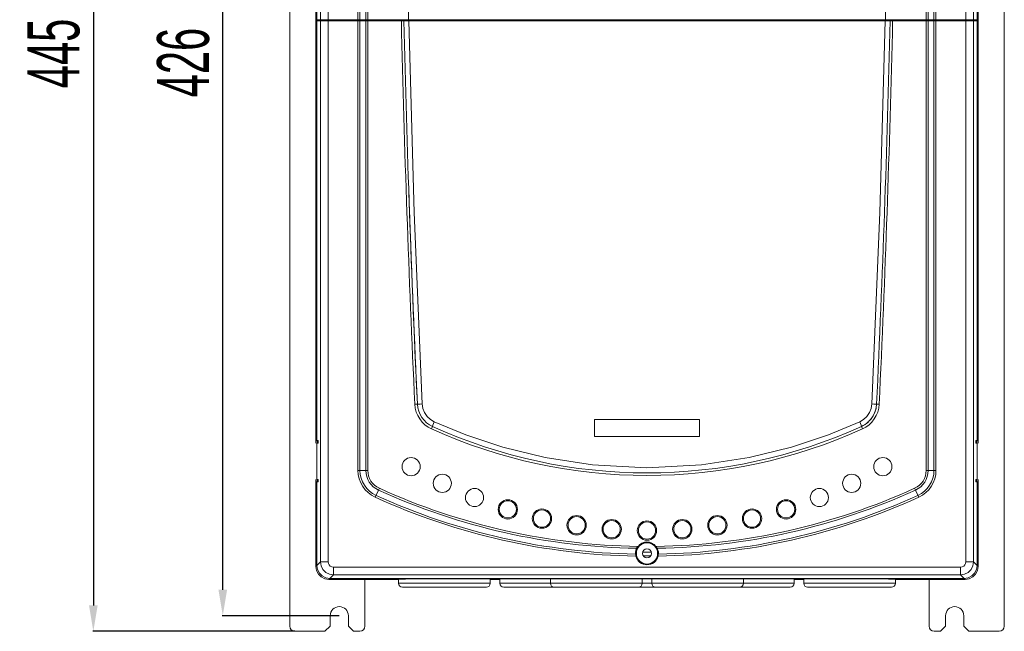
# Model space of a CAD drawing. Header units: millimetres. Extents: x -473 to 23648, y -382 to 1866.
# Tile 465 of 607: x 11826 to 12205, y 269 to 505. Entities that reach past the tile are written whole.
import ezdxf

# ---------------------------------------------------------------- set-up
doc = ezdxf.new("R2010")
doc.units = ezdxf.units.MM
doc.header["$LTSCALE"] = 80
doc.header["$PDMODE"] = 3
doc.header["$PDSIZE"] = 0.3
doc.layers.get('0').update_dxf_attribs({"linetype": 'CONTINUOUS'})
doc.layers.get('DEFPOINTS').update_dxf_attribs({"linetype": 'CONTINUOUS'})
doc.styles.get("Standard").update_dxf_attribs({"font": 'technic_.ttf', "width": 0.7})
doc.dimstyles.get("Standard").update_dxf_attribs({"dimtxt": 3, "dimasz": 3, "dimexe": 0.18, "dimexo": 0.0625, "dimgap": 0.09, "dimtad": 1, "dimdsep": 46, "dimtxsty": 'STANDARD', "dimcen": 0.09, "dimadec": 0, "dimazin": 0, "dimtol": 1, "dimtp": 0.01, "dimtm": 0.01, "dimtfac": 1, "dimtofl": 0, "dimtmove": 0, "dimatfit": 3, "dimfxl": 1, "dimtolj": 1, "dimarcsym": 0})

# ---------------------------------------------------------------- blocks, each defined once
blk = doc.blocks.new('*D97')
at = {"color": 0, "lineweight": -2, "transparency": 16777216}
for p, q in [((11932.14, 714.38), (11854.41, 714.38)), ((11854.59, 704.38), (11854.59, 279.38)), ((11932.14, 269.38), (11854.41, 269.38))]:
    blk.add_line(p, q, dxfattribs=at)
at = {"color": 0, "lineweight": 0, "transparency": 16777216}
for points in [[(11852.92, 704.38), (11856.25, 704.38), (11854.59, 714.38)], [(11852.92, 279.38), (11856.25, 279.38), (11854.59, 269.38)]]:
    blk.add_solid(points, dxfattribs=at)
at = {"layer": 'DEFPOINTS', "color": 0, "lineweight": 0, "transparency": 16777216}
for p in [(11932.2, 714.38), (11854.59, 269.38), (11932.2, 269.38)]:
    blk.add_point(p, dxfattribs=at)
at = {"color": 0, "lineweight": 0, "transparency": 16777216, "insert": (11839.35, 491.88), "char_height": 20, "attachment_point": 5, "rotation": 90}
blk.add_mtext('\\A1;445', dxfattribs=at)
blk = doc.blocks.new('*D98')
at = {"color": 0, "lineweight": -2, "transparency": 16777216}
for p, q in [((11949.24, 701.38), (11904.25, 701.38)), ((11904.43, 285.38), (11904.43, 691.38)), ((11949.24, 275.38), (11904.25, 275.38))]:
    blk.add_line(p, q, dxfattribs=at)
at = {"color": 0, "lineweight": 0, "transparency": 16777216}
for points in [[(11902.77, 691.38), (11906.1, 691.38), (11904.43, 701.38)], [(11902.77, 285.38), (11906.1, 285.38), (11904.43, 275.38)]]:
    blk.add_solid(points, dxfattribs=at)
at = {"layer": 'DEFPOINTS', "color": 0, "lineweight": 0, "transparency": 16777216}
for p in [(11904.43, 701.38), (11949.3, 701.38), (11949.3, 275.38)]:
    blk.add_point(p, dxfattribs=at)
at = {"color": 0, "lineweight": 0, "transparency": 16777216, "insert": (11889.26, 488.38), "char_height": 20, "attachment_point": 5, "rotation": 90}
blk.add_mtext('\\A1;426', dxfattribs=at)

msp = doc.modelspace()

# ---------------------------------------------------------------- linework, layer by layer
at = {"linetype": 'Continuous', "lineweight": 0}
for p, q in [((11930.198, 271.381), (11930.198, 712.381)), ((12205.398, 271.381), (12205.398, 712.381)), ((11940.298, 679.381), (11940.298, 504.381)), ((11940.674, 679.381), (11940.674, 504.881)), ((11942.04, 504.881), (11942.04, 679.382)), ((11945.027, 296.101), (11945.027, 679.381)), ((12190.569, 296.101), (12190.569, 679.381)), ((12193.555, 679.382), (12193.555, 504.881)), ((12194.922, 679.381), (12194.922, 504.881)), ((12195.298, 504.381), (12195.298, 679.381)), ((11956.505, 504.881), (11956.505, 663.581)), ((11957.278, 504.881), (11957.278, 663.581)), ((11959.518, 504.881), (11959.518, 663.581)), ((11960.291, 504.881), (11960.291, 663.581)), ((12175.305, 663.581), (12175.305, 504.881)), ((12176.078, 663.581), (12176.078, 504.881)), ((12178.318, 663.581), (12178.318, 504.881)), ((12179.091, 663.581), (12179.091, 504.881)), ((11940.298, 504.881), (11945.027, 504.881)), ((11940.298, 504.381), (11940.298, 342.881)), ((11940.298, 504.381), (11945.027, 504.381)), ((11940.674, 504.381), (11940.674, 342.881)), ((11940.798, 504.381), (11940.798, 504.881)), ((11940.811, 504.381), (11940.811, 504.881)), ((11941.174, 504.381), (11941.174, 504.881)), ((11942.04, 296.101), (11942.04, 504.381)), ((11942.538, 504.381), (11942.538, 504.881)), ((11945.027, 504.881), (11974.196, 504.881)), ((11945.027, 504.381), (11974.208, 504.381)), ((11956.504, 331.362), (11956.505, 504.381)), ((11956.832, 504.381), (11956.832, 504.881)), ((11957.277, 331.362), (11957.278, 504.381)), ((11959.518, 331.362), (11959.518, 504.381)), ((11959.832, 504.381), (11959.832, 504.881)), ((11960.291, 331.362), (11960.291, 504.381)), ((11974.708, 504.381), (11974.708, 504.881)), ((11976.067, 504.381), (11976.067, 504.881)), ((12159.529, 504.381), (12159.529, 504.881)), ((12160.888, 504.381), (12160.888, 504.881)), ((12161.388, 504.381), (12190.569, 504.381)), ((12161.399, 504.881), (12190.569, 504.881)), ((12175.305, 331.362), (12175.305, 504.381)), ((12175.763, 504.381), (12175.763, 504.881)), ((12176.078, 331.362), (12176.078, 504.381)), ((12178.318, 504.381), (12178.318, 331.362)), ((12178.763, 504.381), (12178.763, 504.881)), ((12179.091, 504.381), (12179.091, 331.362)), ((12190.569, 504.881), (12195.298, 504.881)), ((12190.569, 504.381), (12195.298, 504.381)), ((12193.058, 504.381), (12193.058, 504.881)), ((12193.555, 504.381), (12193.555, 296.101)), ((12194.422, 504.381), (12194.422, 504.881)), ((12194.785, 504.381), (12194.785, 504.881)), ((12194.798, 504.881), (12194.798, 504.381)), ((12194.922, 504.381), (12194.922, 342.881)), ((12195.298, 504.381), (12195.298, 342.881)), ((11978.393, 356.799), (11979.392, 356.846)), ((12154.405, 356.931), (12155.106, 356.898)), ((12155.106, 356.898), (12156.204, 356.846)), ((12157.202, 356.799), (12156.204, 356.846)), ((12047.548, 344.381), (12047.548, 350.881)), ((12047.548, 350.881), (12088.048, 350.881)), ((12088.048, 350.881), (12088.048, 344.381)), ((11984.841, 347.299), (11985.254, 348.21)), ((12150.755, 347.299), (12150.342, 348.21)), ((11940.298, 342.881), (11940.298, 341.881)), ((11940.674, 342.881), (11940.298, 342.881)), ((11940.591, 341.881), (11940.591, 327.881)), ((11940.591, 341.881), (11941.16, 341.881)), ((11940.674, 342.881), (11941.16, 342.881)), ((11940.674, 341.881), (11940.674, 327.881)), ((11940.798, 341.881), (11940.798, 342.881)), ((12088.048, 344.381), (12047.548, 344.381)), ((12194.922, 342.881), (12194.435, 342.881)), ((12194.435, 341.881), (12195.004, 341.881)), ((12194.798, 342.881), (12194.798, 341.881)), ((12194.922, 342.881), (12195.298, 342.881)), ((12194.922, 341.881), (12194.922, 327.881)), ((12195.004, 327.881), (12195.004, 341.881)), ((12195.298, 341.881), (12195.298, 342.881)), ((11956.504, 331.362), (11960.291, 331.362)), ((12175.305, 331.362), (12179.091, 331.362)), ((11940.298, 327.881), (11940.298, 326.881)), ((11940.298, 326.881), (11940.298, 294.38)), ((11940.674, 326.881), (11940.298, 326.881)), ((11940.591, 327.881), (11941.16, 327.881)), ((11940.674, 326.881), (11940.674, 294.735)), ((11940.674, 326.881), (11941.16, 326.881)), ((11940.798, 326.881), (11940.798, 327.881)), ((12194.435, 327.881), (12195.004, 327.881)), ((12194.922, 326.881), (12194.435, 326.881)), ((12194.798, 327.881), (12194.798, 326.881)), ((12194.922, 326.881), (12194.922, 294.735)), ((12194.922, 326.881), (12195.298, 326.881)), ((12195.298, 326.881), (12195.298, 327.881)), ((12195.298, 326.881), (12195.298, 294.38)), ((11963.174, 320.992), (11964.423, 323.735)), ((11964.744, 324.438), (11964.424, 323.735)), ((12171.172, 323.735), (12170.852, 324.438)), ((12171.173, 323.735), (12172.421, 320.992)), ((12063.543, 300.576), (12063.817, 301.33)), ((12064.12, 301.847), (12064.335, 302.096)), ((12069.434, 299.881), (12066.162, 299.881)), ((12071.649, 301.589), (12071.779, 301.33)), ((12071.779, 301.33), (12072.024, 300.679)), ((11940.674, 294.735), (11942.04, 296.101)), ((11942.04, 296.101), (11945.027, 296.101)), ((12063.414, 299.097), (12063.489, 298.583)), ((12063.489, 298.583), (12063.527, 298.322)), ((12066.413, 298.381), (12069.183, 298.381)), ((12193.555, 296.101), (12190.569, 296.101)), ((12193.555, 296.101), (12194.922, 294.735)), ((11940.298, 294.38), (11940.674, 294.756)), ((11940.543, 292.835), (11940.298, 294.38)), ((11941.252, 291.441), (11940.543, 292.835)), ((12188.578, 294.11), (11947.018, 294.11)), ((11947.018, 291.124), (11947.018, 294.11)), ((12188.578, 291.124), (12188.578, 294.11)), ((12195.053, 292.835), (12194.343, 291.441)), ((12194.922, 294.756), (12195.298, 294.38)), ((12195.298, 294.38), (12195.053, 292.835)), ((11942.358, 290.336), (11941.252, 291.441)), ((11943.751, 289.626), (11942.358, 290.336)), ((11945.296, 289.381), (11943.751, 289.626)), ((11945.296, 289.381), (11945.672, 289.758)), ((11972.148, 289.381), (11945.296, 289.381)), ((11945.652, 289.758), (11947.018, 291.124)), ((12189.944, 289.758), (11945.652, 289.758)), ((12188.578, 291.124), (11947.018, 291.124)), ((11959.198, 271.381), (11959.198, 289.381)), ((11970.798, 289.381), (11978.798, 289.591)), ((11972.148, 289.417), (11972.148, 287.881)), ((11978.798, 289.591), (12156.798, 289.591)), ((12007.448, 289.591), (12007.448, 287.881)), ((12007.448, 289.381), (12011.148, 289.381)), ((12011.148, 289.591), (12011.148, 287.881)), ((12030.648, 289.591), (12030.648, 287.881)), ((12065.948, 289.591), (12065.948, 287.881)), ((12069.648, 289.591), (12069.648, 287.881)), ((12104.948, 289.591), (12104.948, 287.881)), ((12124.448, 289.591), (12124.448, 287.881)), ((12124.448, 289.381), (12128.148, 289.381)), ((12128.148, 289.591), (12128.148, 287.881)), ((12156.798, 289.591), (12164.798, 289.381)), ((12163.448, 289.417), (12163.448, 287.881)), ((12190.3, 289.381), (12163.448, 289.381)), ((12176.398, 271.381), (12176.398, 289.381)), ((12188.578, 291.124), (12189.944, 289.758)), ((12189.923, 289.758), (12190.3, 289.381)), ((12191.845, 289.626), (12190.3, 289.381)), ((12193.238, 290.336), (12191.845, 289.626)), ((12194.343, 291.441), (12193.238, 290.336)), ((11972.148, 287.881), (12007.448, 287.881)), ((11973.648, 286.381), (12005.948, 286.381)), ((12011.148, 287.881), (12124.448, 287.881)), ((12012.648, 286.381), (12122.948, 286.381)), ((12128.148, 287.881), (12163.448, 287.881)), ((12129.648, 286.381), (12161.948, 286.381)), ((11945.798, 271.381), (11945.798, 275.381)), ((11952.798, 271.381), (11952.798, 275.381)), ((12182.798, 271.381), (12182.798, 275.381)), ((12189.798, 271.381), (12189.798, 275.381)), ((11943.798, 269.381), (11932.198, 269.381)), ((11945.798, 271.381), (11943.798, 269.381)), ((11952.798, 271.381), (11954.798, 269.381)), ((11954.798, 269.381), (11957.198, 269.381)), ((12180.798, 269.381), (12178.398, 269.381)), ((12180.798, 269.381), (12182.798, 271.381)), ((12189.798, 271.381), (12191.798, 269.381)), ((12191.798, 269.381), (12203.398, 269.381))]:
    msp.add_line(p, q, dxfattribs=at)
at = {"color": 0, "linetype": 'Continuous', "lineweight": 0}
for p, q in [((11974.196, 504.881), (12161.399, 504.881)), ((12161.388, 504.381), (11974.208, 504.381))]:
    msp.add_line(p, q, dxfattribs=at)
at = {"linetype": 'Continuous', "lineweight": 0}
for points in [[(11974.413, 644.381), (11974.812, 574.626), (11976.009, 504.881)], [(12159.587, 504.881), (12160.784, 574.626), (12161.183, 644.381)], [(11976.02, 504.381), (11978.16, 430.641), (11981.191, 356.931)], [(12154.405, 356.931), (12157.436, 430.641), (12159.576, 504.381)], [(11981.191, 356.931), (11980.49, 356.898), (11979.909, 356.871), (11979.392, 356.846)], [(11981.191, 356.931), (11981.465, 355.201), (11982.11, 353.572), (11983.096, 352.121), (11984.376, 350.919), (11985.89, 350.023)], [(12149.706, 350.023), (12151.22, 350.919), (12152.5, 352.121), (12153.486, 353.572), (12154.131, 355.201), (12154.405, 356.931)], [(11985.89, 350.023), (11985.598, 349.344), (11985.377, 348.764), (11985.256, 348.367), (11985.254, 348.21)], [(11985.89, 350.023), (11997.985, 345.03), (12012.257, 340.289), (12028.538, 336.292), (12046.872, 333.484), (12067.798, 332.381)], [(12067.798, 332.381), (12088.777, 333.49), (12107.124, 336.305), (12123.404, 340.308), (12137.66, 345.048), (12149.706, 350.023)], [(12149.706, 350.023), (12149.997, 349.344), (12150.219, 348.764), (12150.34, 348.367), (12150.342, 348.21)], [(11941.16, 341.881), (11941.184, 341.949), (11941.201, 342.132), (11941.208, 342.381), (11941.201, 342.631), (11941.184, 342.814), (11941.16, 342.881)], [(12194.435, 342.881), (12194.412, 342.814), (12194.394, 342.631), (12194.388, 342.381), (12194.394, 342.132), (12194.412, 341.949), (12194.435, 341.881)], [(11941.16, 326.881), (11941.184, 326.949), (11941.201, 327.132), (11941.208, 327.381), (11941.201, 327.631), (11941.184, 327.814), (11941.16, 327.881)], [(12194.435, 327.881), (12194.412, 327.814), (12194.394, 327.631), (12194.388, 327.381), (12194.394, 327.132), (12194.412, 326.949), (12194.435, 326.881)], [(12063.415, 299.097), (12063.413, 299.81), (12063.543, 300.576)], [(12063.817, 301.33), (12063.946, 301.589), (12064.12, 301.847)], [(12063.817, 301.33), (12064.028, 301.389), (12064.198, 301.439), (12064.295, 301.512)], [(12064.335, 302.096), (12064.352, 301.873), (12064.349, 301.673), (12064.295, 301.512)], [(12071.261, 302.096), (12071.244, 301.873), (12071.247, 301.673), (12071.301, 301.512)], [(12071.261, 302.096), (12071.476, 301.847), (12071.649, 301.589)], [(12071.779, 301.33), (12071.568, 301.389), (12071.398, 301.439), (12071.301, 301.512)], [(12072.024, 300.679), (12072.171, 299.927), (12072.181, 299.097)], [(11947.018, 291.124), (11945.483, 291.374), (11944.099, 292.083), (11943, 293.183), (11942.29, 294.567), (11942.04, 296.101)], [(11947.018, 294.11), (11946.404, 294.207), (11945.847, 294.489), (11945.406, 294.93), (11945.124, 295.487), (11945.027, 296.101)], [(12063.415, 299.086), (12063.48, 299.045), (12063.542, 299.002), (12063.597, 298.957), (12063.646, 298.911), (12063.687, 298.864), (12063.718, 298.817), (12063.739, 298.771), (12063.751, 298.725)], [(12063.525, 298.333), (12063.576, 298.394), (12063.624, 298.453), (12063.665, 298.507), (12063.7, 298.558), (12063.727, 298.606), (12063.744, 298.649), (12063.752, 298.689), (12063.751, 298.725)], [(12071.845, 298.725), (12071.844, 298.685), (12071.853, 298.646), (12071.869, 298.606), (12071.893, 298.563), (12071.922, 298.518), (12071.957, 298.472), (12071.995, 298.424), (12072.035, 298.376), (12072.071, 298.333)], [(12071.845, 298.725), (12071.861, 298.782), (12071.886, 298.832), (12071.921, 298.88), (12071.964, 298.926), (12072.015, 298.971), (12072.07, 299.013), (12072.128, 299.053), (12072.181, 299.086)], [(12072.182, 299.097), (12072.144, 298.841), (12072.068, 298.322)], [(12193.555, 296.101), (12193.305, 294.567), (12192.596, 293.183), (12191.496, 292.083), (12190.112, 291.374), (12188.578, 291.124)], [(12190.569, 296.101), (12190.472, 295.487), (12190.19, 294.93), (12189.749, 294.489), (12189.192, 294.207), (12188.578, 294.11)], [(11945.672, 289.758), (11944.116, 290.009), (11942.726, 290.723), (11941.64, 291.81), (11940.925, 293.199), (11940.674, 294.756)], [(12194.922, 294.756), (12194.67, 293.199), (12193.956, 291.81), (12192.869, 290.723), (12191.48, 290.009), (12189.923, 289.758)]]:
    msp.add_lwpolyline(points, dxfattribs=at)
for centre, radius in [((11976.967, 332.779), 3.5), ((12158.628, 332.779), 3.5), ((11988.958, 326.366), 3.5), ((12146.638, 326.366), 3.5), ((12001.398, 320.876), 3.5), ((12134.197, 320.876), 3.5), ((12014.218, 316.341), 3.721), ((12014.218, 316.341), 3.311), ((12121.378, 316.341), 3.721), ((12121.378, 316.341), 3.311), ((12027.343, 312.786), 3.721), ((12027.343, 312.786), 3.311), ((12108.253, 312.786), 3.721), ((12108.253, 312.786), 3.311), ((12040.699, 310.233), 3.721), ((12040.699, 310.233), 3.311), ((12054.21, 308.695), 3.721), ((12054.21, 308.695), 3.311), ((12067.798, 308.181), 3.721), ((12067.798, 308.181), 3.311), ((12081.386, 308.695), 3.721), ((12081.386, 308.695), 3.311), ((12094.897, 310.233), 3.721), ((12094.897, 310.233), 3.311), ((12067.798, 299.381), 4.1), ((12067.798, 299.381), 1.75)]:
    msp.add_circle(centre, radius, dxfattribs=at)
for centre, radius, start, end in [((18060.231, 644.381), 6088.633, 181.3175562, 182.7072414), ((18060.231, 644.381), 6087.633, 181.3177727, 182.7072414), ((6075.365, 644.381), 6087.633, 357.2927586, 358.6822273), ((6075.365, 644.381), 6088.633, 357.2927586, 358.6824438), ((18060.231, 644.381), 6087.633, 181.9353208, 182.7072414), ((11989.381, 357.318), 11, 182.70724, 245.62417), ((11989.381, 357.318), 10, 182.70724, 245.62424), ((12146.215, 357.318), 10, 294.37575, 357.29276), ((12146.215, 357.318), 11, 294.37583, 357.29276), ((12146.215, 357.318), 10, 344.71464, 357.29276), ((12146.215, 357.318), 10, 319.54361, 340.84886), ((12146.215, 357.318), 10, 294.37583, 312.92709), ((12067.798, 530.381), 201, 245.62417, 294.37583), ((12067.798, 530.381), 200, 245.62418, 294.37582), ((11967.898, 331.362), 11.394, 180, 245.51073), ((11967.898, 331.362), 10.621, 180, 245.51073), ((11967.898, 331.362), 8.38, 180, 245.50697), ((11967.898, 331.362), 7.608, 180, 245.51073), ((12167.698, 331.362), 7.608, 294.48927, 0), ((12167.698, 331.362), 8.38, 294.49305, 0), ((12167.698, 331.362), 10.621, 294.48927, 0), ((12167.698, 331.362), 11.394, 294.48927, 0), ((12067.798, 550.681), 249.383, 245.5106, 269.08538), ((12067.798, 550.681), 248.61, 245.51073, 269.202), ((12067.798, 550.681), 248.61, 270.79801, 294.48927), ((12067.798, 550.681), 249.383, 270.91462, 294.4894), ((12067.798, 550.681), 252.396, 245.51073, 269.03074), ((12067.798, 550.681), 251.623, 245.51073, 269.00186), ((12067.798, 550.681), 252.396, 270.96947, 294.48927), ((12067.798, 550.681), 251.623, 270.99813, 294.48927), ((12067.798, 299.381), 4.1, 31.30634, 148.69366), ((12067.798, 299.381), 4.4, 38.09942, 141.90029), ((12067.798, 299.381), 4.4, 193.94113, 346.06257), ((12067.798, 299.381), 4.1, 189.21594, 350.78406), ((11973.648, 287.881), 1.5, 180, 270), ((12005.948, 287.881), 1.5, 270, 0), ((12012.648, 287.881), 1.5, 180, 270), ((12032.148, 287.881), 1.5, 180, 270), ((12064.448, 287.881), 1.5, 270, 0), ((12071.148, 287.881), 1.5, 180, 270), ((12103.448, 287.881), 1.5, 270, 0), ((12122.948, 287.881), 1.5, 270, 0), ((12129.648, 287.881), 1.5, 180, 270), ((12161.948, 287.881), 1.5, 270, 0), ((11949.298, 275.381), 3.5, 0, 180), ((12186.298, 275.381), 3.5, 0, 180), ((11932.198, 271.381), 2, 180, 270), ((11957.198, 271.381), 2, 270, 0), ((12178.398, 271.381), 2, 180, 270), ((12203.398, 271.381), 2, 270, 0)]:
    msp.add_arc(centre, radius, start, end, dxfattribs=at)

# ---------------------------------------------------------------- dimensions: what is measured, and where the dimension line sits
at = {"color": 3, "lineweight": 0}
for base, p1, p2, override, picture, middle in [((11854.586, 269.381), (11932.198, 714.381), (11932.198, 269.381), {"dimtxt": 20, "dimasz": 10, "dimgap": 5, "dimtol": 0, "dimlim": 0}, '*D97', (11839.352, 491.881)), ((11904.435, 701.381), (11949.298, 275.381), (11949.298, 701.381), {"dimtxt": 20, "dimasz": 10, "dimgap": 5, "dimtol": 0}, '*D98', (11889.259, 488.381))]:
    dim = msp.add_linear_dim(base=base, p1=p1, p2=p2, angle=90, dimstyle='STANDARD', override=override, dxfattribs=at)
    dim.commit()
    dim.dimension.update_dxf_attribs({"geometry": picture, "text_midpoint": middle})

doc.saveas('drawing.dxf')
